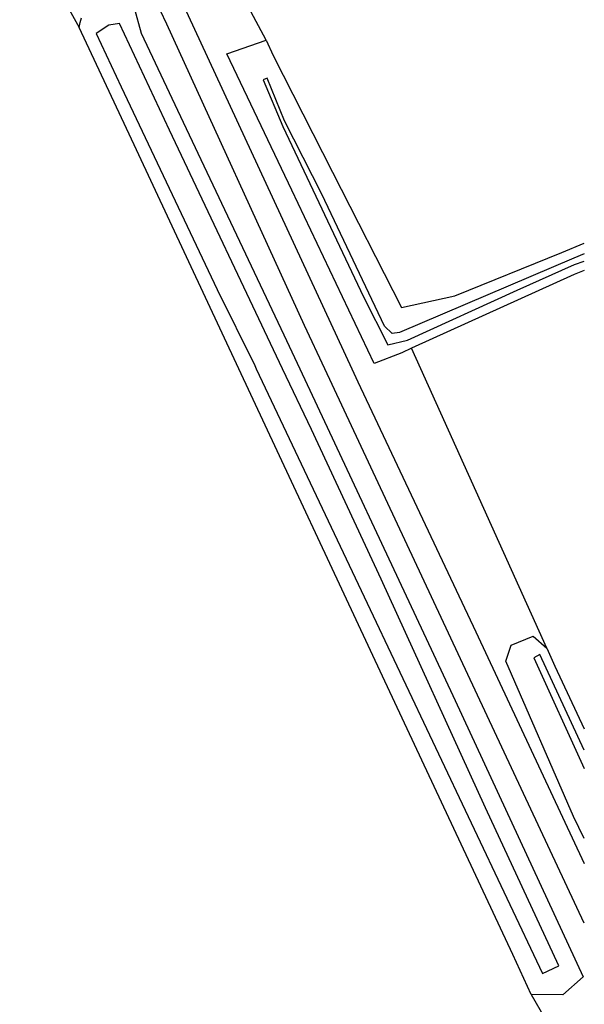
# Model space of a CAD drawing. Header units: metres. Extents: x 102000 to 105000, y 414600 to 420766.
# Tile 268 of 298: x 104928 to 105000, y 419919 to 420044. Entities that reach past the tile are written whole.
import ezdxf

# ---------------------------------------------------------------- set-up
doc = ezdxf.new("R2010")
doc.units = ezdxf.units.M
doc.layers.get('0').update_dxf_attribs({"color": 8})

msp = doc.modelspace()

# ---------------------------------------------------------------- linework, layer by layer
for p, q in [((104947.07, 420043.69), (104928.41, 420083.56)), ((104932.15, 420050.12), (104935.95, 420043.28)), ((104948.12, 420048.4), (104970.53, 420000)), ((104959.67, 420041.7), (104955.88, 420048.86)), ((104942.94, 420045.78), (104943.81, 420042.55)), ((104935.95, 420043.28), (104936.06, 420043.91)), ((104936.06, 420043.91), (104936.26, 420044.53)), ((104939.7, 420043.6), (104938.11, 420042.54)), ((104941.07, 420043.81), (104939.7, 420043.6)), ((104947.42, 420030.27), (104941.07, 420043.81)), ((104964.52, 420005.5), (104947.07, 420043.69)), ((104943.21, 420027.77), (104935.95, 420043.28)), ((104938.11, 420042.54), (104941.29, 420035.77)), ((104943.81, 420042.55), (104949.15, 420031.28)), ((104954.69, 420039.94), (104959.67, 420041.7)), ((104959.67, 420041.7), (104960.57, 420039.72)), ((104962.9, 420022.64), (104954.69, 420039.94)), ((104960.57, 420039.72), (104968.08, 420024.95)), ((104959.79, 420036.88), (104959.3, 420036.66)), ((104959.3, 420036.66), (104961.78, 420030.74)), ((104962, 420031.44), (104959.79, 420036.88)), ((104941.29, 420035.77), (104953.45, 420010.07)), ((104949.15, 420031.28), (104961.91, 420004.3)), ((104966.74, 420022.17), (104962, 420031.44)), ((104961.75, 420000), (104947.42, 420030.27)), ((104961.78, 420030.74), (104972.02, 420009.12)), ((104956.19, 420000), (104943.21, 420027.77)), ((104968.08, 420024.95), (104976.82, 420007.77)), ((104973.34, 420000.66), (104962.9, 420022.64)), ((104974.66, 420005.4), (104966.74, 420022.17)), ((104997.16, 420014.77), (105000, 420015.94)), ((104983.57, 420009.25), (104997.16, 420014.77)), ((104998.69, 420014.03), (104976.55, 420004.6)), ((105000, 420014.57), (104998.69, 420014.03)), ((104998.75, 420013.22), (105000, 420013.65)), ((104991.47, 420009.98), (104998.75, 420013.22)), ((105000, 420012.47), (104998.72, 420011.97)), ((104998.72, 420011.97), (104978.09, 420002.6)), ((104953.45, 420010.07), (104958.21, 420000.44)), ((104977.57, 420003.62), (104991.47, 420009.98)), ((104972.02, 420009.12), (104975.09, 420003.03)), ((104976.82, 420007.77), (104983.57, 420009.25)), ((104967.09, 420000), (104964.52, 420005.5)), ((104975.63, 420004.49), (104974.66, 420005.4)), ((104961.91, 420004.3), (104963.93, 420000)), ((104975.09, 420003.03), (104977.57, 420003.62)), ((104976.55, 420004.6), (104975.63, 420004.49)), ((104978.09, 420002.6), (104976.85, 420002.03)), ((104979.27, 420000), (104978.09, 420002.6)), ((104976.85, 420002.03), (104973.34, 420000.66)), ((104974.43, 419961.02), (104956.19, 420000)), ((104958.21, 420000.44), (104958.41, 420000)), ((104958.41, 420000), (104972.07, 419971.07)), ((104965.39, 419992.31), (104961.75, 420000)), ((104963.93, 420000), (104980.88, 419963.83)), ((105000, 419929.71), (104967.09, 420000)), ((104970.53, 420000), (104971.3, 419998.34)), ((104995.27, 419964.58), (104979.27, 420000)), ((104971.3, 419998.34), (104986.24, 419966.64)), ((104974.23, 419973.33), (104965.39, 419992.31)), ((104987.48, 419944.34), (104974.23, 419973.33)), ((104972.07, 419971.07), (104994.7, 419923.32)), ((104986.24, 419966.64), (105000, 419937.26)), ((104990.71, 419964.97), (104993.5, 419966.08)), ((104993.5, 419966.08), (104995.27, 419964.58)), ((104990.07, 419962.92), (104990.71, 419964.97)), ((104980.88, 419963.83), (104983.63, 419957.95)), ((104994.37, 419963.77), (104993.61, 419963.34)), ((105000, 419951.64), (104994.37, 419963.77)), ((104995.27, 419964.58), (104996.28, 419962.29)), ((104998.64, 419943.23), (104990.07, 419962.92)), ((104993.61, 419963.34), (105000, 419949.31)), ((104996.28, 419962.29), (105000, 419954.36)), ((104990.94, 419925.7), (104974.43, 419961.02)), ((104983.63, 419957.95), (104999.85, 419922.88)), ((104996.75, 419924.29), (104987.48, 419944.34)), ((105000, 419940.43), (104998.64, 419943.23)), ((104993.27, 419920.63), (104990.94, 419925.7)), ((104994.7, 419923.32), (104996.75, 419924.29)), ((104999.85, 419922.88), (104997.28, 419920.62)), ((104993.27, 419920.63), (104996.03, 419915.9)), ((104997.28, 419920.62), (104993.27, 419920.63))]:
    msp.add_line(p, q)

doc.saveas('drawing.dxf')
